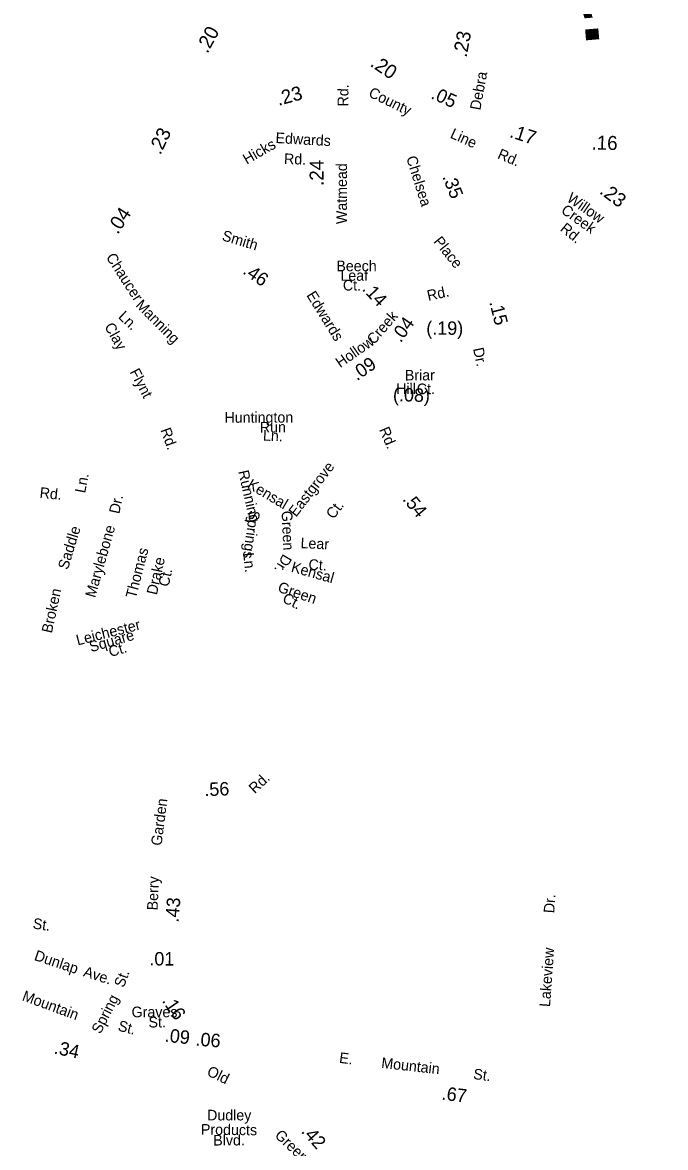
# Model space of a CAD drawing. Extents: x 1553981 to 1780076, y 812965 to 996873.
# Drawn here: x 1640394 to 1641112, y 848692 to 849948 of the extents above; entities that cross this region are included whole.
import ezdxf

# ---------------------------------------------------------------- set-up
doc = ezdxf.new("R2010")
doc.units = 0
for name, color, linetype in [('Exist Road Non-System Type 51 Label', 7, 'Continuous'), ('Exist Road Primary NC Service Mileage Hundredths English Label', 7, 'Continuous'), ('Exist Road Secondary Mileage Hundredths English Label', 7, 'Continuous'), ('Map Preparation Border Antique Large Shape', 7, 'Continuous')]:
    doc.layers.add(name, color=color, linetype=linetype)

msp = doc.modelspace()

# ---------------------------------------------------------------- texts
at = {"layer": 'Exist Road Non-System Type 51 Label'}
for s, height, rotation, p in [('St.', 95, 274.9014, (1641011.1, 850071.7)), ('Edwards', 11.88, 356.6803, (1640676.3, 849813.9)), ('Hicks', 11.88, 29.8502, (1640644.4, 849789.6)), ('Rd.', 11.88, 358.3709, (1640685.9, 849790.4)), ('Chaucer', 11.88, 302.8089, (1640486.8, 849686.3)), ('Manning', 11.88, 314.6488, (1640519.5, 849632.1)), ('Ln.', 11.88, 316.6973, (1640500.1, 849619)), ('Clay', 11.88, 299.1545, (1640485.1, 849609.2)), ('Flynt', 11.88, 297.7541, (1640513.4, 849558.3)), ('Huntington', 11.88, 0.207, (1640619.5, 849501.5)), ('Run', 11.88, 0.4759, (1640659.1, 849490.6)), ('Rd.', 11.88, 289.7235, (1640547.9, 849493.5)), ('Ln.', 11.88, 358.0635, (1640662.4, 849481.6)), ('Eastgrove', 11.88, 52.4508, (1640699.5, 849395.6)), ('Ln.', 11.88, 79.1556, (1640463.9, 849422.4)), ('Running', 11.88, 282.746, (1640634.8, 849447.2)), ('Kensal', 11.88, 329.3408, (1640644.1, 849429.4)), ('Rd.', 11.88, 354.0041, (1640412.7, 849417.9)), ('Dr.', 11.87, 77.857, (1640502, 849399.2)), ('Springs', 11.88, 262.0032, (1640647.5, 849404.2)), ('Green', 11.88, 272.7011, (1640683.3, 849403)), ('Ct.', 11.88, 52.4508, (1640741.3, 849393.2)), ('Saddle', 11.88, 73.0095, (1640444.6, 849336.8)), ('Marylebone', 11.88, 74.1975, (1640475.1, 849305.5)), ('Lear', 11.88, 357.1355, (1640704.3, 849361.6)), ('Thomas', 11.88, 75.5637, (1640520.5, 849304.7)), ('Drake', 11.88, 77.3987, (1640544, 849308.7)), ('Ln.', 11.88, 276.1123, (1640640.4, 849355.9)), ('Dr.', 11.87, 239.3469, (1640685.3, 849355.8)), ('Kensal', 11.87, 344.2618, (1640693.2, 849335.4)), ('Ct.', 11.88, 357.1355, (1640713.2, 849337.5)), ('Ct.', 11.88, 77.3987, (1640557.1, 849317.8)), ('Broken', 11.87, 77.6636, (1640426.7, 849266)), ('Green', 11.88, 341.3971, (1640678.2, 849313.2)), ('Ct.', 11.88, 333.6686, (1640683.3, 849301.8)), ('Leichester', 11.88, 14.3169, (1640455.6, 849252.8)), ('Square', 11.88, 16.0939, (1640470.5, 849245.3)), ('Ct.', 11.87, 16.0941, (1640492.1, 849239.9)), ('Dr.', 11.88, 86.2126, (1640987.8, 848953.7)), ('St.', 11.88, 351.5191, (1640404.9, 848937)), ('Dunlap', 11.88, 341.5769, (1640406.2, 848901.9)), ('Lakeview', 11.88, 85.8382, (1640983.1, 848849)), ('Ave.', 11.87, 342.3532, (1640461, 848883.8)), ('St.', 11.87, 69.4869, (1640507, 848870.2)), ('Spring', 11.88, 62.8322, (1640481, 848818.4)), ('Dudley', 11.88, 0.0447, (1640600.1, 848722.6)), ('Products', 11.88, 359.3299, (1640593.2, 848706.7)), ('Blvd.', 11.88, 0.1975, (1640607, 848694.6))]:
    msp.add_text(s, height=height, rotation=rotation, dxfattribs=at).set_placement(p)
at = {"layer": 'Exist Road Primary NC Service Mileage Hundredths English Label'}
for s, rotation, p in [('.20', 61.5532, (1640600.5, 849913.1)), ('.23', 64.1634, (1640547.9, 849799.9)), ('.04', 57.199, (1640500.4, 849711.1))]:
    msp.add_text(s, height=15.62, rotation=rotation, dxfattribs=at).set_placement(p)
at = {"layer": 'Exist Road Secondary Mileage Hundredths English Label'}
for s, height, rotation, p in [('.23', 15.62, 79.5402, (1640889.9, 849908.8)), ('.20', 15.62, 325.9355, (1640781.3, 849900.4)), ('.23', 15.62, 15.4221, (1640679.9, 849855.3)), ('.05', 15, 335.6296, (1640849.2, 849864)), ('.17', 15.62, 341.5716, (1640937, 849820.7)), ('.16', 15.62, 358.821, (1641029.4, 849806.6)), ('.24', 15.62, 89.8321, (1640730.2, 849766)), ('.35', 15, 291.4156, (1640862.7, 849776.2)), ('.23', 15.62, 323.1957, (1641037.4, 849758.3)), ('.46', 15, 325.1564, (1640639, 849668.8)), ('.14', 15, 313.2993, (1640772.5, 849650.2)), ('.15', 15, 284.0767, (1640915.2, 849636.3)), ('.04', 15, 54.6583, (1640816.4, 849590.1)), ('(.19)', 15, 359.5834, (1640844.9, 849599.9)), ('.09', 15, 34.7113, (1640767.6, 849547.9)), ('(.08)', 15, 358.3143, (1640807.6, 849525.8)), ('.54', 15, 309.293, (1640817.7, 849415.8)), ('.56', 15, 2.1151, (1640597.3, 849084.6)), ('.43', 15, 85.2117, (1640568.1, 848943.2)), ('.01', 15, 359.6219, (1640535.6, 848895.7)), ('.16', 15, 304.2009, (1640549.3, 848856.2)), ('.09', 15, 353.471, (1640552.3, 848810.7)), ('.06', 15, 355.5354, (1640586.8, 848806.2)), ('.34', 15, 347.9103, (1640428.4, 848797.4)), ('.67', 15, 352.6995, (1640861.5, 848745.9)), ('.42', 15, 311.6396, (1640704.5, 848710))]:
    msp.add_text(s, height=height, rotation=rotation, dxfattribs=at).set_placement(p)
at = {"layer": 'Map Preparation Border Antique Large Shape'}
for s, height, rotation, p in [('Debra', 11.88, 79.4493, (1640905.2, 849849.9)), ('Rd.', 11.88, 88.9916, (1640757.7, 849854.6)), ('County', 11.87, 334.0108, (1640779.5, 849866.2)), ('Line', 11.88, 335.5328, (1640870.7, 849820.1)), ('Rd.', 11.88, 337.028, (1640923.6, 849797.1)), ('Chelsea', 11.88, 287.3542, (1640822.4, 849797.5)), ('Watmead', 11.88, 89.8321, (1640756.2, 849723.3)), ('Willow', 11.88, 325.138, (1641001, 849749.7)), ('Creek', 11.88, 324.5376, (1640994.5, 849736.6)), ('Smith', 11.88, 343.2774, (1640615.9, 849705.5)), ('Rd.', 11.88, 320.7951, (1640993.6, 849716.7)), ('Place', 11.88, 308.8846, (1640852.4, 849703.7)), ('Rd.', 11.88, 12.4047, (1640847.2, 849637.5)), ('Edwards', 11.88, 301.7307, (1640710.7, 849644)), ('Creek', 11.88, 49.2077, (1640786.4, 849588)), ('Hollow', 11.88, 34.7113, (1640748.8, 849562.4)), ('Dr.', 11.88, 282.1335, (1640897.1, 849584.2)), ('Briar', 11.88, 0.3278, (1640821, 849548.7)), ('Hill', 11.88, 0.3278, (1640811.3, 849533.7)), ('Ct.', 11.88, 0.3278, (1640834.4, 849533.4)), ('Rd.', 11.88, 293.193, (1640792, 849493.9)), ('Rd.', 11.88, 43.3069, (1640653.4, 849086.7)), ('Garden', 11.87, 82.826, (1640549.2, 849028.8)), ('Berry', 11.88, 87.8257, (1640544.9, 848957)), ('Mountain', 11.88, 339.8383, (1640392.7, 848856.9)), ('St.', 11.88, 345.5071, (1640499.8, 848823.1)), ('E.', 11.88, 352.6905, (1640747.2, 848787)), ('Mountain', 11.88, 353.7192, (1640794.3, 848781.3)), ('Old', 11.88, 334.1798, (1640598.9, 848773.5)), ('St.', 11.88, 352.6995, (1640896.9, 848768.9)), ('Greensboro', 11.87, 316.2144, (1640674.9, 848705))]:
    msp.add_text(s, height=height, rotation=rotation, dxfattribs=at).set_placement(p)
for s, p in [('Beech', (1640744.5, 849670.7)), ('Leaf', (1640749, 849660.1)), ('Ct.', (1640751.8, 849649.2)), ('Graves', (1640515.8, 848837.8)), ('St.', (1640534.7, 848826.4))]:
    msp.add_text(s, height=11.88, dxfattribs=at).set_placement(p)

doc.saveas('drawing.dxf')
